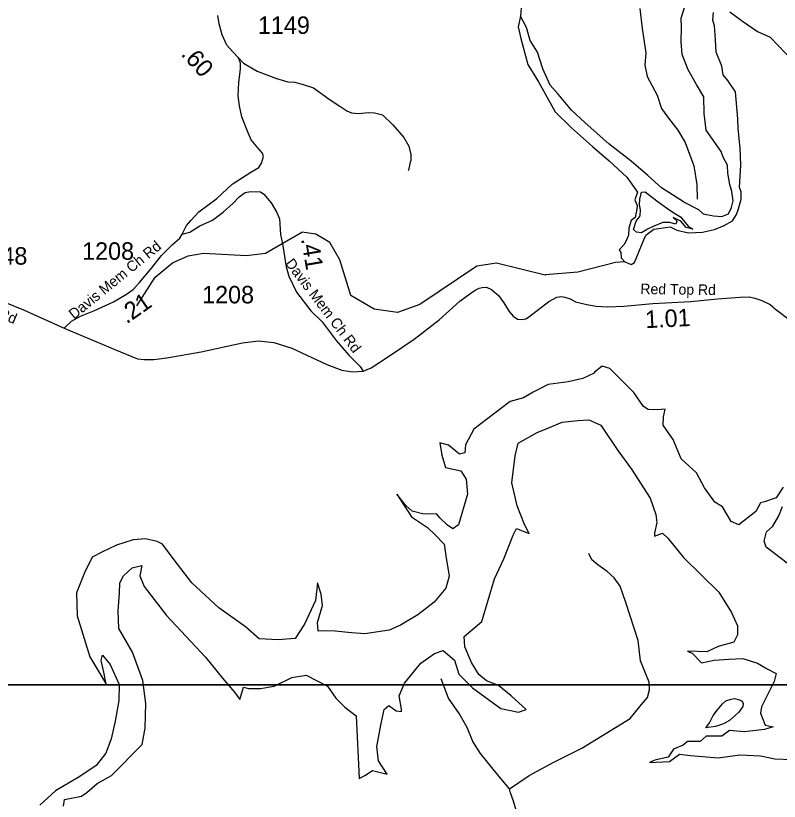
# Model space of a CAD drawing. Extents: x 1248089 to 1457196, y 820910 to 988753.
# Drawn here: x 1318874 to 1324339, y 868004 to 873625 of the extents above; entities that cross this region are included whole.
import ezdxf

# ---------------------------------------------------------------- set-up
doc = ezdxf.new("R2010")
doc.units = 0
for name, color, linetype in [('Exist Hydrographic Creek Single Shore', 7, 'Continuous'), ('Exist Hydrographic Island Shore', 7, 'Continuous'), ('Exist Hydrographic Misc Water Feature', 7, 'Continuous'), ('Exist Hydrographic Reservoir', 7, 'Continuous'), ('Exist Hydrographic River Shore', 7, 'Continuous'), ('Exist Road Non-System Type 51', 7, 'Continuous'), ('Exist Road Secondary Type 41 Attributed', 7, 'Continuous'), ('Exist Road Secondary Type 51 Attributed', 7, 'Continuous'), ('Exist Road Secondary Type 51 Label', 7, 'Continuous'), ('Map Preparation Inset Cut Line', 7, 'Continuous'), ('Prop GRAU CAT1 Cell', 7, 'Continuous'), ('Prop Lane Lines', 7, 'Continuous')]:
    doc.layers.add(name, color=color, linetype=linetype)

msp = doc.modelspace()

# ---------------------------------------------------------------- linework, layer by layer
at = {"layer": 'Exist Hydrographic Creek Single Shore'}
for points in [[(1320808.8, 876973.4), (1320929.1, 876789.6), (1321094.1, 876465.3), (1321322.1, 875990), (1321499.4, 875654.2), (1321600.7, 875464), (1321790.5, 875203.3), (1321980.7, 875014.1), (1322227.6, 874779.7), (1322461.9, 874640.2), (1322537.9, 874589.5), (1322616.2, 874542.5), (1322652.8, 874500.3), (1322683.7, 874370.7), (1322647.2, 874255.2), (1322635.9, 874173.6), (1322644.3, 874072.2), (1322624.6, 873998.9), (1322526.1, 873813), (1322495.2, 873711.7), (1322486.8, 873622.7)], [(1319741.5, 871549.2), (1319872.9, 871753.6), (1319996.9, 871855.9), (1320109.3, 871907), (1320217.3, 871924.5), (1320525.3, 871908.4), (1320661.1, 871926), (1320920.9, 872076.4)], [(1322666.1, 871769.6), (1322663.5, 871769.4), (1322315.6, 871855.1), (1322173.6, 871831.7), (1321766.5, 871557.6), (1321606.6, 871501.7), (1321440.6, 871524.8), (1321271.9, 871622.9), (1321193.1, 871878.5), (1321123, 872002.6), (1321022.3, 872061.1), (1320920.9, 872076.4)]]:
    msp.add_lwpolyline(points, dxfattribs=at)
at = {"layer": 'Exist Hydrographic Island Shore'}
msp.add_lwpolyline([(1323294.9, 872094), (1323315, 872154.5), (1323343.7, 872191.9), (1323346.6, 872235.1), (1323338, 872272.5), (1323340.9, 872312.8), (1323352.4, 872361.7), (1323378.3, 872364.6), (1323461.7, 872301.3), (1323530.7, 872249.4), (1323585.3, 872214.9), (1323631.4, 872186.1), (1323686, 872119.9), (1323720.5, 872096.9), (1323671.6, 872108.4), (1323634.2, 872154.5), (1323579.6, 872180.4), (1323608.4, 872154.5), (1323596.9, 872134.3), (1323556.6, 872145.8), (1323504.8, 872145.8), (1323435.8, 872117), (1323395.5, 872096.9), (1323352.4, 872071), (1323317.9, 872076.7), (1323294.9, 872094)], dxfattribs=at)
at = {"layer": 'Exist Hydrographic Misc Water Feature'}
msp.add_lwpolyline([(1323233.8, 871863.8), (1323166.6, 871857.8), (1322897.6, 871790.9), (1322666.1, 871769.6)], dxfattribs=at)
at = {"layer": 'Exist Hydrographic Reservoir'}
for points in [[(1323921.9, 872652.4), (1323815.4, 872806.5), (1323801, 872924.5), (1323798.1, 873045.4), (1323746.4, 873131.8), (1323686, 873238.3), (1323642.8, 873347.6), (1323637.1, 873436.9), (1323639.9, 873543.4), (1323637.1, 873606.7), (1323665.8, 873698.8)], [(1322486.8, 873622.7), (1322469.7, 873545.6), (1322489.4, 873461.1), (1322540, 873275.3), (1322616, 873151.3), (1322734.1, 872935.9), (1322852.3, 872823.3), (1323001.5, 872688.1), (1323122.5, 872586.7), (1323249.1, 872468.4), (1323325.1, 872361.4)], [(1323654.4, 872293.8), (1323496.8, 872392.4), (1323398.3, 872482.5), (1323280.1, 872583.9), (1323119.7, 872707.8), (1322950.8, 872857.1), (1322852.3, 872950), (1322756.6, 873062.7), (1322700.3, 873127.4), (1322646.9, 873245.7), (1322607.5, 873364), (1322556.8, 873448.5), (1322528.7, 873541.5), (1322486.8, 873622.7)], [(1324059.2, 872677.2), (1324044.7, 872818.1), (1324041.9, 872887.2), (1324024.6, 873080), (1323970, 873160.6), (1323938.3, 873200.9), (1323926.8, 873264.2), (1323886.5, 873365), (1323883.7, 873451.3), (1323875, 873552.1), (1323863.5, 873592.4), (1323869.3, 873647)], [(1323984.3, 873652.8), (1324076.4, 873586.6), (1324182.8, 873511.8), (1324274.8, 873471.5), (1324438.8, 873298.8)], [(1323325.1, 872361.4), (1323305.7, 872307.1), (1323323, 872266.8), (1323320.1, 872240.9), (1323308.6, 872180.4), (1323279.9, 872160.3), (1323262.6, 872105.6), (1323259.7, 872053.8), (1323248.2, 872025), (1323231, 871990.5), (1323193.6, 871950.2), (1323205.1, 871930), (1323207.9, 871892.6), (1323233.8, 871863.8), (1323279.9, 871843.7), (1323302.9, 871858.1), (1323331.6, 871927.1), (1323363.3, 872004.8), (1323383.4, 872053.8), (1323440.9, 872096.9), (1323558.8, 872114.2), (1323604.9, 872091.2), (1323688.3, 872071), (1323788.9, 872076.8), (1323875.2, 872094.1), (1323944.3, 872122.9), (1324004.7, 872157.4), (1324033.4, 872203.4), (1324047.8, 872243.7), (1324065.1, 872312.8), (1324065.1, 872364.6), (1324053.6, 872396.3), (1324065, 872556.3), (1324059.2, 872677.2)], [(1323654.4, 872293.8), (1323760.8, 872237.9), (1323795.3, 872206.3), (1323867.2, 872191.9), (1323927.6, 872189), (1323976.5, 872206.3), (1323996.6, 872252.3), (1324008.2, 872301.3), (1323999.5, 872367.5), (1323985.1, 872416.4), (1323970.8, 872497), (1323967.9, 872554.5), (1323936.2, 872612.1), (1323921.9, 872652.4)], [(1323366.8, 870827.7), (1323298.6, 870928.2), (1323192.2, 871034.7), (1323126, 871100.9), (1323071.4, 871118.2), (1323016.7, 871075), (1323013.8, 871066.4), (1322933.3, 871029), (1322826.9, 871005.9), (1322686, 870985.8), (1322576.7, 870931.1), (1322507.6, 870890.8), (1322412.7, 870864.9), (1322303.4, 870781.4), (1322153.9, 870666.3), (1322093.5, 870554), (1322087.7, 870496.5), (1322050.3, 870487.8), (1321972.7, 870551.2), (1321909.4, 870568.4), (1321923.8, 870479.2), (1321949.6, 870392.9), (1322058.9, 870367), (1322099.2, 870309.4), (1322107.8, 870200), (1322042.3, 869982.2), (1322002, 869953.4), (1321964.6, 869979.3), (1321910, 870031.1), (1321887, 870057), (1321786.3, 870059.9), (1321711.5, 870080), (1321665.5, 870120.3), (1321602.2, 870200.9), (1321705.8, 870039.7), (1321820.8, 869962), (1321872.6, 869913.1), (1321941.6, 869844), (1321953.1, 869760.5), (1321976.1, 869613.8), (1321953.1, 869527.4), (1321869.7, 869429.5), (1321751.8, 869337.4), (1321628.6, 869264.5), (1321548.1, 869227.1), (1321372.6, 869201.2), (1321277.7, 869209.8), (1321159.8, 869221.3), (1321067.7, 869224.2), (1321039, 869221.3), (1321033.2, 869281.8), (1321070.6, 869405.5), (1321059.1, 869486.1), (1321033.2, 869566.7), (1321018.9, 869440.1), (1320941.2, 869270.3), (1320875, 869169.5), (1320751.4, 869158), (1320616.2, 869166.6), (1320518.4, 869253), (1320328.6, 869388.3), (1320134.4, 869566), (1320007.8, 869730.1), (1319924.4, 869842.3), (1319887, 869862.5), (1319803.6, 869882.6), (1319714.5, 869874), (1319596.5, 869836.6), (1319495.9, 869787.7), (1319421.1, 869750.2), (1319366.4, 869638), (1319308.9, 869494.1), (1319314.7, 869330), (1319403.8, 869036.4), (1319498.7, 868881), (1319522.2, 868842), (1319505, 868928.4), (1319484.8, 869011.9), (1319496.3, 869049.3), (1319551, 868983.1), (1319614.3, 868839.2), (1319611.4, 868724), (1319585.5, 868577.2), (1319556.7, 868450.6), (1319519.4, 868347), (1319450.3, 868260.6), (1319332.4, 868180), (1319159.8, 868079.3), (1319047.7, 867975.7)], [(1324366.7, 870250.5), (1324317.8, 870175.6), (1324234.4, 870146.8), (1324205.6, 870138.2), (1324171.1, 870077.8), (1324050.3, 869982.8), (1323995.6, 870005.8), (1323932.3, 870109.4), (1323877.7, 870144), (1323802.9, 870247.6), (1323745.4, 870354.1), (1323636.1, 870454.8), (1323579.7, 870591.6), (1323533.7, 870657.8), (1323507.8, 870695.3), (1323510.6, 870755.7), (1323522.2, 870810.4), (1323464.6, 870804.6), (1323401.3, 870807.5), (1323366.8, 870827.7)], [(1320504.9, 868819.1), (1320539.4, 868810.4), (1320625.7, 868810.4), (1320724.9, 868827.7), (1320850, 868888.2), (1320953.6, 868905.4), (1321104.6, 868827.7), (1321165, 868741.4), (1321229.7, 868676.6), (1321311.7, 868616.2), (1321333.3, 868167.1), (1321372.1, 868188.7), (1321428.2, 868223.3), (1321531.7, 868197.4), (1321497.2, 868253.5), (1321471.3, 868292.4), (1321458.4, 868396), (1321488.6, 868560), (1321510.1, 868659.3), (1321544.7, 868689.6), (1321596.4, 868650.7), (1321635.3, 868646.4), (1321635.3, 868663.7), (1321618, 868758.6), (1321656.8, 868849.3), (1321773.3, 868991.8), (1321872.5, 869060.9), (1321932.9, 869082.4), (1322014.9, 869013.4), (1322045.1, 868914.1), (1322144.3, 868814.8), (1322347.1, 868668), (1322472.2, 868642.1), (1322528.3, 868659.3), (1322420.5, 868758.6), (1322329.9, 868832), (1322243.6, 868866.6), (1322187.5, 868909.7), (1322135.7, 868996.1), (1322088.3, 869108.4), (1322083.9, 869181.7), (1322209.1, 869289.7), (1322299.7, 869596.2), (1322368.7, 869738.7), (1322433.4, 869907.1), (1322459.3, 869954.6), (1322549.9, 869920), (1322515.4, 869984.8), (1322463.6, 870118.6), (1322424.8, 870282.7), (1322449.7, 870474.4), (1322471.3, 870565), (1322605, 870642.8), (1322682.7, 870673), (1322786.2, 870716.2), (1322898.4, 870729.1), (1322976.1, 870733.4), (1323062.4, 870694.6), (1323183.2, 870513.2)], [(1323183.2, 870513.2), (1323282.4, 870379.4), (1323416.1, 870172.2), (1323455, 870055.6), (1323463.6, 869999.5), (1323446.3, 869921.7), (1323446.3, 869900.2), (1323502.4, 869921.7), (1323541.2, 869887.2), (1323653.4, 869749.1), (1323906.4, 869500.2), (1323997, 869353.4), (1324040.2, 869258.5), (1324040.2, 869193.7), (1324014.3, 869141.9), (1323902.1, 869111.7), (1323820.1, 869072.8), (1323682.1, 869077.1), (1323716.6, 869064.2), (1323781.3, 868995.1), (1323871.9, 869012.4), (1323979.8, 869021), (1324079, 869025.3), (1324182.5, 868990.8), (1324251.6, 868951.9), (1324316.3, 868917.4), (1324303.3, 868861.3), (1324212.7, 868679.9), (1324203.7, 868634.5), (1324238.2, 868548.2), (1324294.3, 868535.2), (1324233.9, 868518), (1324087.2, 868500.7), (1323983.6, 868509.3), (1323927.5, 868470.5), (1323815.4, 868470.5), (1323772.2, 868431.6), (1323681.6, 868431.6), (1323651.4, 868405.7), (1323582.4, 868375.5), (1323543.6, 868319.4), (1323448.6, 868297.8), (1323409.8, 868280.5)], [(1324404, 869700.7), (1324245.9, 869821.6), (1324231.5, 869864.8), (1324248.7, 869931), (1324291.9, 869971.3), (1324335, 870046.1), (1324360.9, 870112.3)], [(1323409.8, 868280.5), (1323552.2, 868289.1), (1323625.5, 868341), (1323703.2, 868332.3), (1323901.6, 868315.1), (1324057, 868336.6), (1324203.7, 868328), (1324307.2, 868306.4), (1324428, 868302.1)]]:
    msp.add_lwpolyline(points, dxfattribs=at)
at = {"layer": 'Exist Hydrographic River Shore'}
msp.add_lwpolyline([(1319215.7, 867967.9), (1319224.3, 868015.4), (1319345.1, 868041.3), (1319383.9, 868067.2), (1319457.3, 868132), (1319560.8, 868188.1), (1319780.1, 868410.7), (1319801.7, 868527.3), (1319806, 868704.3), (1319784.4, 868868.3), (1319711.1, 869071.3), (1319611.8, 869239.6), (1319607.5, 869367.4), (1319616.2, 869492.6), (1319620.5, 869566), (1319646.4, 869617.8), (1319706.8, 869673.9), (1319775.8, 869691.2), (1319762.8, 869617.8), (1319793, 869540.1), (1319952.7, 869332.9), (1320233.1, 869035), (1320353.9, 868883.8), (1320440.2, 868784.5), (1320479, 868732.7), (1320504.9, 868819.1)], dxfattribs=at)
at = {"layer": 'Exist Road Non-System Type 51'}
for points in [[(1323341.8, 873677.2), (1323357.9, 873534.3), (1323384.9, 873360.3), (1323376.9, 873271.3), (1323393, 873190.4), (1323465.8, 873055.6), (1323495.4, 872961.2), (1323546.6, 872891.1), (1323614, 872804.8), (1323665.2, 872718.5), (1323727, 872549.9), (1323748.5, 872417.8), (1323751.2, 872312.6)], [(1320468.2, 873322.3), (1320503.6, 873285.7), (1320603.1, 873227.4), (1320741.4, 873176.4), (1320821.5, 873152.1), (1320870.1, 873149.7), (1320923.5, 873135.1), (1321006, 873108.4), (1321117.6, 873028.3), (1321192.9, 872977.2), (1321243.8, 872943.2), (1321277.8, 872928.7), (1321323.9, 872926.2), (1321401.6, 872931.1), (1321442.8, 872928.7), (1321498.7, 872916.5), (1321573.9, 872843.7), (1321651.6, 872753.8), (1321688, 872690.7), (1321702.5, 872632.4), (1321702.5, 872588.6), (1321697.7, 872576.5), (1321685.5, 872520.6), (1321682.7, 872514.3)], [(1322407.9, 868093.2), (1322548.9, 868187.2), (1322721.2, 868281.3), (1322924.9, 868383.2), (1323271.7, 868596.6), (1323352.6, 868695.9), (1323397, 868745.5), (1323410.1, 868800.4), (1323407.4, 868855.3), (1323344.8, 869009.4), (1323329.1, 869153.1), (1323240.2, 869425.6), (1323201.1, 869543.2), (1323156.7, 869603.3), (1323107.1, 869647.7), (1323039.2, 869694.8), (1322997.4, 869731.3), (1322974.8, 869776.6)], [(1322407.9, 868093.2), (1322322.2, 868194.7), (1322199.5, 868346.2), (1322144.7, 868432.5), (1322105.5, 868531.8), (1322048.1, 868631), (1321972.4, 868740.8), (1321920.1, 868879.3)], [(1323813.2, 868530.1), (1323840, 868565.6), (1323867, 868617.1), (1323895.9, 868658.5), (1323932.7, 868699.8), (1323957.2, 868723.3), (1323995.4, 868734.6), (1324019.5, 868738.1), (1324055.4, 868729.4), (1324073.2, 868719), (1324080.9, 868702.8), (1324078.5, 868682.9), (1324049.6, 868641.4), (1324027.2, 868621.9), (1323982.4, 868582.7), (1323939.9, 868557.6), (1323881.4, 868538.7), (1323813.2, 868530.1)], [(1322470.6, 867892), (1322436.7, 868004.3), (1322415.8, 868064.4), (1322407.9, 868093.2)]]:
    msp.add_lwpolyline(points, dxfattribs=at)
at = {"layer": 'Exist Road Secondary Type 41 Attributed'}
for points in [[(1320065.3, 872061.3), (1320096.8, 872124.2), (1320126.4, 872159.3), (1320185.5, 872220.4), (1320313.1, 872316.7), (1320422.3, 872420.6), (1320557.7, 872505.9), (1320614.7, 872538.9), (1320632.8, 872569.7), (1320646.8, 872617.2), (1320641.2, 872641), (1320606.3, 872678.7), (1320558.8, 872736), (1320537.8, 872786.4), (1320491.7, 872901), (1320475.2, 872979.8), (1320465.4, 873052.5), (1320471, 873147.6), (1320483.6, 873244.1), (1320482.2, 873286), (1320468.2, 873322.3), (1320426.4, 873368.8), (1320384.5, 873414.9), (1320352.3, 873487.6), (1320330, 873567.3), (1320320.2, 873627.4)], [(1320065.3, 872061.3), (1320121.4, 872076.1), (1320191.9, 872120.2), (1320283.1, 872161.4), (1320359.5, 872218.8), (1320428.6, 872282.1), (1320474.2, 872329.1), (1320516.8, 872360), (1320555.1, 872367.4), (1320625.6, 872364.5), (1320649.2, 872346.8), (1320702.1, 872285), (1320743.2, 872215.9), (1320760.9, 872171.7), (1320769.7, 872058.4), (1320782.9, 871992.2)], [(1320782.9, 871992.2), (1320810.9, 871827.4), (1320828.5, 871761.2), (1320884.2, 871645.9), (1320985.7, 871513.4), (1321068, 871434), (1321168, 871301.6), (1321257.3, 871194.8), (1321339.6, 871113.9), (1321360.2, 871081.5)]]:
    msp.add_lwpolyline(points, dxfattribs=at)
at = {"layer": 'Exist Road Secondary Type 51 Attributed'}
for points in [[(1319221.9, 871390), (1319272.6, 871440), (1319337.3, 871475.3), (1319432.8, 871512.1), (1319574, 871576.8), (1319666.6, 871631.3), (1319715.1, 871665.1), (1319760.7, 871715.1), (1319848.9, 871821.1), (1319918, 871907.9), (1319994.4, 871985.8), (1320049.9, 872032.3), (1320065.3, 872061.3)], [(1318052.7, 871939.5), (1318326.1, 871792.7), (1318611.3, 871648.5), (1318928.9, 871519), (1319221.9, 871390)], [(1321360.2, 871081.5), (1321417.8, 871104), (1321549.3, 871191.1), (1321725.5, 871309.4), (1321903.9, 871447.8), (1322053.4, 871581.7), (1322125.4, 871635.7), (1322163.3, 871660.3), (1322191.2, 871674.8), (1322213.5, 871680.4), (1322243.6, 871681.5), (1322278.2, 871665.9), (1322328.3, 871622.4), (1322368.5, 871569.9), (1322405.3, 871508.5), (1322435.4, 871475), (1322466.6, 871453.8), (1322501.2, 871451.6), (1322524.6, 871456.1), (1322543.6, 871468.3), (1322688.5, 871578.8), (1322746.1, 871610.1), (1322779.5, 871614.6), (1322805.2, 871611.2), (1322842, 871597.8), (1322879.9, 871577.7), (1322961.3, 871557.6), (1323028.2, 871545.4), (1323110.4, 871542.2), (1323227.5, 871546.7), (1323433.7, 871565.7), (1323702.8, 871578.8), (1323897.9, 871597.8), (1324056.3, 871611.2), (1324126.5, 871612.3), (1324163.3, 871603.4), (1324213.5, 871586.6), (1324272.6, 871557.6), (1324293.3, 871540.6), (1324303.5, 871532.2), (1324428.4, 871437.4)], [(1319221.9, 871390), (1319584.6, 871236.3), (1319745.2, 871168.5), (1319791.7, 871164.7), (1319863.2, 871164.7), (1319956.1, 871176.3), (1320201.9, 871220.8), (1320497.9, 871284.7), (1320612.1, 871298.3), (1320722.3, 871286.7), (1320849.2, 871246.2), (1321100.7, 871128), (1321207.2, 871087.4), (1321284.6, 871077.7), (1321360.2, 871081.5)]]:
    msp.add_lwpolyline(points, dxfattribs=at)
at = {"layer": 'Map Preparation Inset Cut Line'}
for points in [[(1313026.2, 913085.2), (1388709.5, 913085.2), (1388709.5, 884379.9), (1373500.6, 884376.6), (1373500.6, 868836.7), (1313026.2, 868836.7)], [(1313026.2, 824588.2), (1313026.2, 868836.7), (1388709.5, 868836.7), (1388709.5, 835631.5), (1373500.6, 835631.5), (1373500.6, 824588.2)]]:
    msp.add_lwpolyline(points, close=True, dxfattribs=at)

# ---------------------------------------------------------------- texts
at = {"layer": 'Exist Road Secondary Type 51 Label'}
for s, rotation, p in [('Davis Mem Ch Rd', 39.1579, (1319291.9, 871448.4)), ('Davis Mem Ch Rd', 307.2791, (1320799.5, 871851.7)), ('Red Top Rd', 336.9329, (1318365.6, 871628.9)), ('Red Top Rd', 359.2669, (1323344.4, 871632.9))]:
    msp.add_text(s, height=75, rotation=rotation, dxfattribs=at).set_placement(p)
at = {"layer": 'Prop GRAU CAT1 Cell'}
for s, rotation, p in [('.60', 312.0036, (1320051.7, 873346.3)), ('.41', 279.6206, (1320915.4, 872027.9)), ('.21', 34.8966, (1319667.8, 871415.8)), ('1.01', 2.7949, (1323381.8, 871388.7))]:
    msp.add_text(s, height=125, rotation=rotation, dxfattribs=at).set_placement(p)
at = {"layer": 'Prop Lane Lines'}
for s, p in [('1149', (1320607.6, 873494.7)), ('1208', (1319349.3, 871878.4)), ('1148', (1318585.7, 871843.5)), ('1208', (1320208, 871566.4))]:
    msp.add_text(s, height=125, dxfattribs=at).set_placement(p)

doc.saveas('drawing.dxf')
